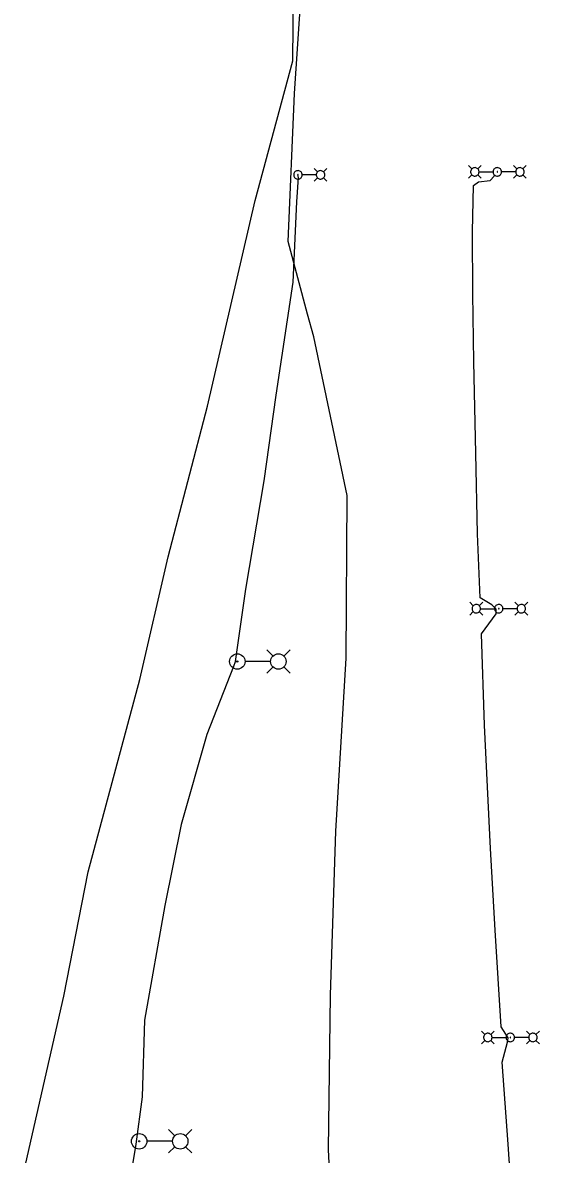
# Model space of a CAD drawing. Extents: x 596028 to 606371, y 330010 to 403088.
# Drawn here: x 603966 to 604232, y 339660 to 340243 of the extents above; entities that cross this region are included whole.
import ezdxf

# ---------------------------------------------------------------- set-up
doc = ezdxf.new("R2010")
doc.units = 0
for name, color, linetype in [('E_FTMS_Conduit', 7, 'Continuous'), ('E_LTG', 7, 'Continuous'), ('E_LTG_CID', 7, 'Continuous'), ('E_UTL_FO_UG_QWEST', 7, 'Continuous')]:
    doc.layers.add(name, color=color, linetype=linetype)

msp = doc.modelspace()

# ---------------------------------------------------------------- linework, layer by layer
at = {"layer": 'E_FTMS_Conduit'}
msp.add_lwpolyline([(604098.31, 339416.29), (604095.73, 339473.87), (604096.13, 339506.83), (604104.04, 339543.37), (604119.35, 339577.03), (604126.22, 339598.14), (604126.48, 339600.55), (604126.44, 339602.81), (604123.62, 339662.96), (604124.68, 339742.37), (604127.27, 339826.68), (604132.63, 339915.65), (604133.13, 339999.41), (604116.1, 340081), (604112.81, 340092.61), (604102.77, 340130.04), (604106.09, 340206.24), (604111.31, 340283.06)], dxfattribs=at)
at = {"layer": 'E_LTG'}
for points in [[(604110.05, 340164.34), (604110.01, 340164.75), (604109.89, 340165.14), (604109.7, 340165.51), (604109.45, 340165.84), (604109.14, 340166.11), (604108.78, 340166.31), (604108.39, 340166.45), (604107.98, 340166.51), (604107.57, 340166.49), (604107.16, 340166.39), (604106.79, 340166.22), (604106.45, 340165.98), (604106.16, 340165.68), (604105.94, 340165.33), (604105.79, 340164.95), (604105.71, 340164.54), (604105.71, 340164.13), (604105.79, 340163.72), (604105.94, 340163.34), (604106.16, 340162.99), (604106.45, 340162.69), (604106.79, 340162.45), (604107.16, 340162.28), (604107.57, 340162.18), (604107.98, 340162.16), (604108.39, 340162.22), (604108.78, 340162.36), (604109.14, 340162.56), (604109.45, 340162.83), (604109.7, 340163.16), (604109.89, 340163.53), (604110.01, 340163.92), (604110.05, 340164.34)], [(604108.04, 340164.34), (604108.04, 340164.37), (604108.03, 340164.4), (604108.01, 340164.43), (604108, 340164.45), (604107.97, 340164.47), (604107.94, 340164.49), (604107.91, 340164.5), (604107.88, 340164.5), (604107.85, 340164.5), (604107.82, 340164.49), (604107.79, 340164.48), (604107.77, 340164.46), (604107.74, 340164.44), (604107.73, 340164.41), (604107.72, 340164.38), (604107.71, 340164.35), (604107.71, 340164.32), (604107.72, 340164.29), (604107.73, 340164.26), (604107.74, 340164.23), (604107.77, 340164.21), (604107.79, 340164.19), (604107.82, 340164.18), (604107.85, 340164.17), (604107.88, 340164.17), (604107.91, 340164.17), (604107.94, 340164.18), (604107.97, 340164.2), (604108, 340164.22), (604108.01, 340164.25), (604108.03, 340164.27), (604108.04, 340164.3), (604108.04, 340164.34)], [(604117.27, 340164.34), (604110.09, 340164.34)], [(604117.96, 340165.86), (604116.18, 340167.64)], [(604121.65, 340164.34), (604121.61, 340164.75), (604121.5, 340165.14), (604121.31, 340165.51), (604121.05, 340165.84), (604120.74, 340166.11), (604120.38, 340166.31), (604119.99, 340166.45), (604119.58, 340166.51), (604119.17, 340166.49), (604118.77, 340166.39), (604118.39, 340166.22), (604118.05, 340165.98), (604117.77, 340165.68), (604117.54, 340165.33), (604117.39, 340164.95), (604117.31, 340164.54), (604117.31, 340164.13), (604117.39, 340163.72), (604117.54, 340163.34), (604117.77, 340162.99), (604118.05, 340162.69), (604118.39, 340162.45), (604118.77, 340162.28), (604119.17, 340162.18), (604119.58, 340162.16), (604119.99, 340162.22), (604120.38, 340162.36), (604120.74, 340162.56), (604121.05, 340162.83), (604121.31, 340163.16), (604121.5, 340163.53), (604121.61, 340163.92), (604121.65, 340164.34)], [(604121, 340165.86), (604122.78, 340167.64)], [(604197.23, 340167.4), (604195.45, 340169.17)], [(604197.23, 340164.35), (604195.45, 340162.57)], [(604200.93, 340165.87), (604200.89, 340166.29), (604200.78, 340166.68), (604200.59, 340167.05), (604200.33, 340167.38), (604200.02, 340167.65), (604199.66, 340167.85), (604199.27, 340167.99), (604198.86, 340168.05), (604198.45, 340168.03), (604198.04, 340167.93), (604197.67, 340167.76), (604197.33, 340167.52), (604197.05, 340167.22), (604196.82, 340166.87), (604196.67, 340166.49), (604196.59, 340166.08), (604196.59, 340165.67), (604196.67, 340165.26), (604196.82, 340164.88), (604197.05, 340164.53), (604197.33, 340164.23), (604197.67, 340163.99), (604198.04, 340163.82), (604198.45, 340163.72), (604198.86, 340163.7), (604199.27, 340163.76), (604199.66, 340163.89), (604200.02, 340164.1), (604200.33, 340164.37), (604200.59, 340164.7), (604200.78, 340165.07), (604200.89, 340165.46), (604200.93, 340165.87)], [(604200.28, 340167.4), (604202.06, 340169.17)], [(604200.28, 340164.35), (604202.06, 340162.57)], [(604200.97, 340165.87), (604208.15, 340165.87)], [(604212.5, 340165.87), (604212.46, 340166.29), (604212.34, 340166.68), (604212.15, 340167.05), (604211.9, 340167.37), (604211.58, 340167.65), (604211.23, 340167.85), (604210.83, 340167.99), (604210.42, 340168.05), (604210.01, 340168.03), (604209.61, 340167.93), (604209.23, 340167.76), (604208.9, 340167.52), (604208.61, 340167.22), (604208.39, 340166.87), (604208.23, 340166.49), (604208.16, 340166.08), (604208.16, 340165.67), (604208.23, 340165.26), (604208.39, 340164.88), (604208.61, 340164.53), (604208.9, 340164.23), (604209.23, 340163.99), (604209.61, 340163.82), (604210.01, 340163.72), (604210.42, 340163.7), (604210.83, 340163.76), (604211.23, 340163.89), (604211.58, 340164.1), (604211.9, 340164.37), (604212.15, 340164.7), (604212.34, 340165.06), (604212.46, 340165.46), (604212.5, 340165.87)], [(604210.49, 340165.87), (604210.48, 340165.91), (604210.48, 340165.94), (604210.46, 340165.96), (604210.44, 340165.99), (604210.42, 340166.01), (604210.39, 340166.02), (604210.36, 340166.04), (604210.33, 340166.04), (604210.3, 340166.04), (604210.27, 340166.03), (604210.24, 340166.02), (604210.21, 340166), (604210.19, 340165.98), (604210.17, 340165.95), (604210.16, 340165.92), (604210.16, 340165.89), (604210.16, 340165.86), (604210.16, 340165.83), (604210.17, 340165.8), (604210.19, 340165.77), (604210.21, 340165.75), (604210.24, 340165.73), (604210.27, 340165.72), (604210.3, 340165.71), (604210.33, 340165.71), (604210.36, 340165.71), (604210.39, 340165.72), (604210.42, 340165.74), (604210.44, 340165.76), (604210.46, 340165.78), (604210.48, 340165.81), (604210.48, 340165.84), (604210.49, 340165.87)], [(604219.71, 340165.87), (604212.53, 340165.87)], [(604220.4, 340167.4), (604218.62, 340169.17)], [(604220.4, 340164.35), (604218.62, 340162.57)], [(604224.1, 340165.87), (604224.06, 340166.29), (604223.94, 340166.68), (604223.75, 340167.05), (604223.5, 340167.37), (604223.19, 340167.65), (604222.83, 340167.85), (604222.44, 340167.99), (604222.03, 340168.05), (604221.61, 340168.03), (604221.21, 340167.93), (604220.84, 340167.76), (604220.5, 340167.52), (604220.21, 340167.22), (604219.99, 340166.87), (604219.84, 340166.49), (604219.76, 340166.08), (604219.76, 340165.67), (604219.84, 340165.26), (604219.99, 340164.88), (604220.21, 340164.53), (604220.5, 340164.23), (604220.84, 340163.99), (604221.21, 340163.82), (604221.61, 340163.72), (604222.03, 340163.7), (604222.44, 340163.76), (604222.83, 340163.89), (604223.19, 340164.1), (604223.5, 340164.37), (604223.75, 340164.7), (604223.94, 340165.06), (604224.06, 340165.46), (604224.1, 340165.87)], [(604223.45, 340167.4), (604225.23, 340169.17)], [(604223.45, 340164.35), (604225.23, 340162.57)], [(604117.96, 340162.81), (604116.18, 340161.04)], [(604121, 340162.81), (604122.78, 340161.04)], [(604197.97, 339942.67), (604196.2, 339944.45)], [(604201.68, 339941.15), (604201.64, 339941.56), (604201.52, 339941.96), (604201.33, 339942.32), (604201.07, 339942.65), (604200.76, 339942.92), (604200.4, 339943.13), (604200.01, 339943.26), (604199.6, 339943.32), (604199.19, 339943.3), (604198.79, 339943.2), (604198.41, 339943.03), (604198.08, 339942.79), (604197.79, 339942.49), (604197.57, 339942.14), (604197.41, 339941.76), (604197.33, 339941.35), (604197.33, 339940.94), (604197.41, 339940.53), (604197.57, 339940.15), (604197.79, 339939.8), (604198.08, 339939.5), (604198.41, 339939.26), (604198.79, 339939.09), (604199.19, 339938.99), (604199.6, 339938.97), (604200.01, 339939.03), (604200.4, 339939.17), (604200.76, 339939.37), (604201.07, 339939.65), (604201.33, 339939.97), (604201.52, 339940.34), (604201.64, 339940.74), (604201.68, 339941.15)], [(604201.02, 339942.67), (604202.8, 339944.45)], [(604213.24, 339941.15), (604213.2, 339941.56), (604213.09, 339941.96), (604212.9, 339942.32), (604212.64, 339942.65), (604212.33, 339942.92), (604211.97, 339943.13), (604211.58, 339943.26), (604211.17, 339943.32), (604210.76, 339943.3), (604210.35, 339943.2), (604209.98, 339943.03), (604209.64, 339942.79), (604209.36, 339942.49), (604209.13, 339942.14), (604208.98, 339941.76), (604208.9, 339941.35), (604208.9, 339940.94), (604208.98, 339940.53), (604209.13, 339940.15), (604209.36, 339939.8), (604209.64, 339939.5), (604209.98, 339939.26), (604210.35, 339939.09), (604210.76, 339938.99), (604211.17, 339938.97), (604211.58, 339939.03), (604211.97, 339939.17), (604212.33, 339939.37), (604212.64, 339939.65), (604212.9, 339939.97), (604213.09, 339940.34), (604213.2, 339940.73), (604213.24, 339941.15)], [(604221.15, 339942.67), (604219.37, 339944.45)], [(604224.84, 339941.15), (604224.8, 339941.56), (604224.69, 339941.96), (604224.5, 339942.32), (604224.24, 339942.65), (604223.93, 339942.92), (604223.57, 339943.13), (604223.18, 339943.26), (604222.77, 339943.32), (604222.36, 339943.3), (604221.96, 339943.2), (604221.58, 339943.03), (604221.24, 339942.79), (604220.96, 339942.49), (604220.73, 339942.14), (604220.58, 339941.76), (604220.5, 339941.35), (604220.5, 339940.94), (604220.58, 339940.53), (604220.73, 339940.15), (604220.96, 339939.8), (604221.24, 339939.5), (604221.58, 339939.26), (604221.96, 339939.09), (604222.36, 339938.99), (604222.77, 339938.97), (604223.18, 339939.03), (604223.57, 339939.17), (604223.93, 339939.37), (604224.24, 339939.65), (604224.5, 339939.97), (604224.69, 339940.34), (604224.8, 339940.73), (604224.84, 339941.15)], [(604224.19, 339942.67), (604225.97, 339944.45)], [(604197.97, 339939.62), (604196.2, 339937.85)], [(604201.02, 339939.62), (604202.8, 339937.85)], [(604201.71, 339941.15), (604208.89, 339941.15)], [(604211.23, 339941.15), (604211.23, 339941.18), (604211.22, 339941.21), (604211.21, 339941.24), (604211.19, 339941.26), (604211.16, 339941.28), (604211.13, 339941.3), (604211.1, 339941.31), (604211.07, 339941.31), (604211.04, 339941.31), (604211.01, 339941.3), (604210.98, 339941.29), (604210.96, 339941.27), (604210.93, 339941.25), (604210.92, 339941.22), (604210.91, 339941.19), (604210.9, 339941.16), (604210.9, 339941.13), (604210.91, 339941.1), (604210.92, 339941.07), (604210.93, 339941.04), (604210.96, 339941.02), (604210.98, 339941), (604211.01, 339940.99), (604211.04, 339940.98), (604211.07, 339940.98), (604211.1, 339940.98), (604211.13, 339941), (604211.16, 339941.01), (604211.19, 339941.03), (604211.21, 339941.06), (604211.22, 339941.08), (604211.23, 339941.12), (604211.23, 339941.15)], [(604220.46, 339941.15), (604213.28, 339941.15)], [(604221.15, 339939.62), (604219.37, 339937.85)], [(604224.19, 339939.62), (604225.97, 339937.85)], [(604095.05, 339916.75), (604091.81, 339919.97)], [(604100.59, 339916.75), (604103.82, 339919.97)], [(604093.79, 339913.97), (604080.74, 339913.97)], [(604095.05, 339911.21), (604091.81, 339907.97)], [(604100.59, 339911.21), (604103.82, 339907.97)], [(604203.92, 339722.07), (604202.15, 339723.85)], [(604207.62, 339720.55), (604207.58, 339720.96), (604207.47, 339721.35), (604207.28, 339721.72), (604207.02, 339722.05), (604206.71, 339722.32), (604206.35, 339722.52), (604205.96, 339722.66), (604205.55, 339722.72), (604205.14, 339722.7), (604204.74, 339722.6), (604204.36, 339722.43), (604204.02, 339722.19), (604203.74, 339721.89), (604203.51, 339721.54), (604203.36, 339721.16), (604203.28, 339720.75), (604203.28, 339720.34), (604203.36, 339719.93), (604203.51, 339719.55), (604203.74, 339719.2), (604204.02, 339718.9), (604204.36, 339718.66), (604204.74, 339718.49), (604205.14, 339718.39), (604205.55, 339718.37), (604205.96, 339718.43), (604206.35, 339718.57), (604206.71, 339718.77), (604207.02, 339719.04), (604207.28, 339719.37), (604207.47, 339719.74), (604207.58, 339720.13), (604207.62, 339720.55)], [(604206.97, 339722.07), (604208.75, 339723.85)], [(604219.19, 339720.55), (604219.15, 339720.96), (604219.03, 339721.35), (604218.84, 339721.72), (604218.59, 339722.05), (604218.28, 339722.32), (604217.92, 339722.52), (604217.53, 339722.66), (604217.12, 339722.72), (604216.7, 339722.7), (604216.3, 339722.6), (604215.93, 339722.43), (604215.59, 339722.19), (604215.3, 339721.89), (604215.08, 339721.54), (604214.93, 339721.16), (604214.85, 339720.75), (604214.85, 339720.34), (604214.93, 339719.93), (604215.08, 339719.55), (604215.3, 339719.2), (604215.59, 339718.9), (604215.93, 339718.66), (604216.3, 339718.49), (604216.7, 339718.39), (604217.12, 339718.37), (604217.53, 339718.43), (604217.92, 339718.57), (604218.28, 339718.77), (604218.59, 339719.04), (604218.84, 339719.37), (604219.03, 339719.74), (604219.15, 339720.13), (604219.19, 339720.55)], [(604227.09, 339722.07), (604225.32, 339723.85)], [(604230.79, 339720.55), (604230.75, 339720.96), (604230.64, 339721.35), (604230.45, 339721.72), (604230.19, 339722.05), (604229.88, 339722.32), (604229.52, 339722.52), (604229.13, 339722.66), (604228.72, 339722.72), (604228.31, 339722.7), (604227.9, 339722.6), (604227.53, 339722.43), (604227.19, 339722.19), (604226.91, 339721.89), (604226.68, 339721.54), (604226.53, 339721.16), (604226.45, 339720.75), (604226.45, 339720.34), (604226.53, 339719.93), (604226.68, 339719.55), (604226.91, 339719.2), (604227.19, 339718.9), (604227.53, 339718.66), (604227.9, 339718.49), (604228.31, 339718.39), (604228.72, 339718.37), (604229.13, 339718.43), (604229.52, 339718.57), (604229.88, 339718.77), (604230.19, 339719.04), (604230.45, 339719.37), (604230.64, 339719.74), (604230.75, 339720.13), (604230.79, 339720.55)], [(604230.14, 339722.07), (604231.92, 339723.85)], [(604203.92, 339719.02), (604202.15, 339717.25)], [(604206.97, 339719.02), (604208.75, 339717.25)], [(604207.66, 339720.55), (604214.84, 339720.55)], [(604217.18, 339720.55), (604217.18, 339720.58), (604217.17, 339720.61), (604217.15, 339720.64), (604217.13, 339720.66), (604217.11, 339720.68), (604217.08, 339720.7), (604217.05, 339720.71), (604217.02, 339720.71), (604216.99, 339720.71), (604216.96, 339720.7), (604216.93, 339720.69), (604216.9, 339720.67), (604216.88, 339720.65), (604216.87, 339720.62), (604216.85, 339720.59), (604216.85, 339720.56), (604216.85, 339720.53), (604216.85, 339720.5), (604216.87, 339720.47), (604216.88, 339720.44), (604216.9, 339720.42), (604216.93, 339720.4), (604216.96, 339720.39), (604216.99, 339720.38), (604217.02, 339720.38), (604217.05, 339720.38), (604217.08, 339720.39), (604217.11, 339720.41), (604217.13, 339720.43), (604217.15, 339720.46), (604217.17, 339720.48), (604217.18, 339720.51), (604217.18, 339720.55)], [(604226.4, 339720.55), (604219.23, 339720.55)], [(604227.09, 339719.02), (604225.32, 339717.25)], [(604230.14, 339719.02), (604231.92, 339717.25)], [(604044.63, 339669.89), (604041.4, 339673.12)], [(604050.17, 339669.89), (604053.4, 339673.12)], [(604043.37, 339667.12), (604030.32, 339667.12)], [(604044.63, 339664.35), (604041.4, 339661.12)], [(604050.17, 339664.35), (604053.4, 339661.12)]]:
    msp.add_lwpolyline(points, dxfattribs=at)
for centre, radius in [((604076.72, 339913.97), 3.96), ((604076.72, 339913.97), 0.303), ((604097.81, 339913.97), 3.96), ((604026.3, 339667.12), 3.96), ((604047.4, 339667.12), 3.96), ((604026.3, 339667.12), 0.303)]:
    msp.add_circle(centre, radius, dxfattribs=at)
at = {"layer": 'E_LTG_CID'}
for points in [[(603991.4, 339485.79), (603991.47, 339487.26), (603999.65, 339533.65), (604008.87, 339580.85), (604021.28, 339644.88), (604024.8, 339665.72), (604028.07, 339689.99), (604029.13, 339729.47), (604039.62, 339788.41), (604048.05, 339830.14), (604048.05, 339830.21), (604061.27, 339876.54), (604074.84, 339911.6), (604075.82, 339913.93), (604075.83, 339913.92), (604081.05, 339951.16), (604090.52, 340006.91), (604096.71, 340050.91), (604105.47, 340109.11), (604107.24, 340150.4), (604108.08, 340162.99), (604107.87, 340164.34)], [(604218.71, 339625.02), (604215.92, 339665.65), (604212.88, 339707.8), (604215.6, 339718.04), (604215.82, 339720.3), (604212.23, 339725.96), (604209.15, 339775.8), (604206.77, 339817.68), (604203.71, 339881.24), (604202.13, 339928.17), (604209.74, 339938.42), (604209.8, 339940.96), (604207.48, 339943.12), (604201.55, 339946.72), (604200.22, 339979.64), (604199.33, 340021.11), (604198.2, 340068.11), (604197.81, 340103.17), (604197.63, 340134.97), (604198.1, 340158.81), (604200.67, 340160.67), (604206.59, 340161.44), (604208.72, 340163.59), (604209.01, 340164.5)]]:
    msp.add_lwpolyline(points, dxfattribs=at)
at = {"layer": 'E_UTL_FO_UG_QWEST'}
msp.add_lwpolyline([(603966.4, 339648.37), (603987.64, 339741.74), (604000.04, 339805.7), (604026.55, 339904.7), (604041.18, 339967.88), (604061.41, 340045.41), (604085.85, 340151.13), (604105.24, 340223.02), (604106.08, 340314.76)], dxfattribs=at)

doc.saveas('drawing.dxf')
